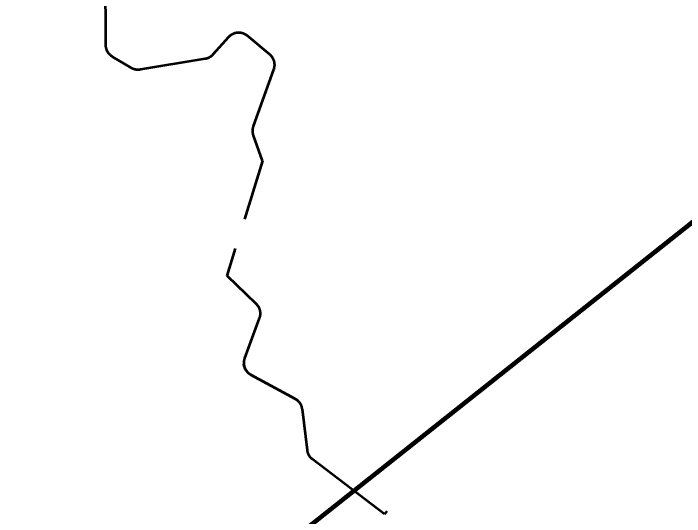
# Model space of a CAD drawing. Extents: x 553962 to 842807, y 8883888 to 9032388.
# Drawn here: x 743397 to 748313, y 8927461 to 8931151 of the extents above; entities that cross this region are included whole.
import ezdxf

# ---------------------------------------------------------------- set-up
doc = ezdxf.new("R2010")
doc.units = 0
doc.header["$LTSCALE"] = 150
doc.linetypes.add('MEDIUM_DASHED', pattern=[4.5, 3, -1.5])
doc.layers.add('60', color=7, linetype='Continuous', lineweight=53)
doc.layers.add('9', color=7, linetype='Continuous', lineweight=90)

msp = doc.modelspace()

# ---------------------------------------------------------------- linework, layer by layer
at = {"layer": '60', "linetype": 'MEDIUM_DASHED'}
msp.add_line((745222.1, 8930070.5), (744960.8, 8929226.9), dxfattribs=at)
at = {"layer": '60'}
msp.add_line((746132, 8927500.3), (746115.6, 8927478.8), dxfattribs=at)
for points in [[(744834, 8930828.6), (744831.6, 8930827.2), (744829.1, 8930825.9), (744826.5, 8930824.6), (744824, 8930823.4), (744821.3, 8930822.3), (744818.7, 8930821.3), (744816.1, 8930820.3), (744813.4, 8930819.5), (744810.7, 8930818.7), (744807.9, 8930817.9), (744805.2, 8930817.3), (744802.4, 8930816.7), (744799.9, 8930816.2), (744326.7, 8930738), (744323.9, 8930737.6), (744321.1, 8930737.2), (744318.2, 8930737), (744315.4, 8930736.8), (744312.6, 8930736.7), (744309.8, 8930736.7), (744306.9, 8930736.7), (744304.1, 8930736.8), (744301.3, 8930737.1), (744298.5, 8930737.3), (744295.7, 8930737.7), (744292.9, 8930738.2), (744290.1, 8930738.7), (744287.3, 8930739.3), (744284.6, 8930740), (744281.9, 8930740.8), (744279.2, 8930741.6), (744276.5, 8930742.6), (744273.8, 8930743.5), (744271.2, 8930744.6), (744268.6, 8930745.8), (744266.1, 8930747), (744263.6, 8930748.3), (744261.1, 8930749.6), (744258.7, 8930751), (744122.6, 8930833.1), (744120.2, 8930834.6), (744117.8, 8930836.2), (744115.5, 8930837.8), (744113.3, 8930839.5), (744111, 8930841.2), (744108.9, 8930843.1), (744106.8, 8930844.9), (744104.7, 8930846.9), (744102.7, 8930848.9), (744100.8, 8930850.9), (744098.9, 8930853), (744097, 8930855.2), (744095.3, 8930857.4), (744093.6, 8930859.6), (744091.9, 8930861.9), (744090.3, 8930864.3), (744088.8, 8930866.7), (744087.4, 8930869.1), (744086, 8930871.6), (744084.8, 8930874.1), (744083.5, 8930876.7), (744082.4, 8930879.2), (744081.3, 8930881.9), (744080.3, 8930884.5), (744079.3, 8930887.2), (744078.5, 8930889.9), (744077.7, 8930892.6), (744077, 8930895.3), (744076.4, 8930898.1), (744075.8, 8930900.9), (744075.4, 8930903.7), (744075, 8930906.5), (744074.7, 8930909.3), (744074.5, 8930912.1), (744074.3, 8930914.9), (744074.2, 8930917.7), (744074.2, 8930918.1), (744071.1, 8931451.3)], [(745310.7, 8930772.3), (745310.7, 8930775.1), (745310.6, 8930778), (745310.4, 8930780.8), (745310.1, 8930783.6), (745309.8, 8930786.4), (745309.4, 8930789.2), (745308.8, 8930792), (745308.3, 8930794.8), (745307.6, 8930797.5), (745306.9, 8930800.2), (745306.1, 8930802.9), (745305.2, 8930805.6), (745304.2, 8930808.3), (745303.2, 8930810.9), (745302, 8930813.5), (745300.8, 8930816.1), (745299.6, 8930818.6), (745298.2, 8930821.1), (745296.8, 8930823.6), (745295.4, 8930826), (745293.8, 8930828.4), (745292.2, 8930830.7), (745290.6, 8930833), (745288.8, 8930835.2), (745287, 8930837.4), (745285.2, 8930839.5), (745283.2, 8930841.6), (745281.3, 8930843.6), (745279.2, 8930845.6), (745277.2, 8930847.5), (745275, 8930849.3), (745274.6, 8930849.7), (745110.5, 8930985.8), (745108.3, 8930987.6), (745106, 8930989.3), (745103.7, 8930990.9), (745101.4, 8930992.5), (745099, 8930994.1), (745096.6, 8930995.5), (745094.1, 8930996.9), (745091.6, 8930998.2), (745089.1, 8930999.4), (745086.5, 8931000.6), (745083.9, 8931001.7), (745081.2, 8931002.7), (745078.6, 8931003.6), (745075.9, 8931004.5), (745073.2, 8931005.3), (745070.4, 8931006), (745067.7, 8931006.6), (745064.9, 8931007.2), (745062.1, 8931007.7), (745059.3, 8931008.1), (745056.5, 8931008.4), (745053.7, 8931008.6), (745050.8, 8931008.8), (745048, 8931008.8), (745045.2, 8931008.8), (745042.3, 8931008.8), (745039.5, 8931008.6), (745036.7, 8931008.3), (745033.9, 8931008), (745031.1, 8931007.6), (745028.3, 8931007.2), (745025.5, 8931006.6), (745022.8, 8931006), (745020.1, 8931005.2), (745017.3, 8931004.5), (745014.6, 8931003.6), (745012, 8931002.7), (745009.3, 8931001.6), (745006.7, 8931000.5), (745004.2, 8930999.4), (745001.6, 8930998.1), (744999.1, 8930996.8), (744996.6, 8930995.4), (744994.2, 8930994), (744991.8, 8930992.5), (744989.5, 8930990.9), (744987.2, 8930989.2), (744984.9, 8930987.5), (744982.7, 8930985.8), (744980.6, 8930983.9), (744978.5, 8930982), (744976.4, 8930980.1), (744974.5, 8930978), (744972.5, 8930976), (744972.2, 8930975.6), (744858, 8930848.2), (744856.1, 8930846.1), (744854.1, 8930844.1), (744852.1, 8930842.1), (744850, 8930840.2), (744847.9, 8930838.3), (744845.7, 8930836.6), (744843.4, 8930834.8), (744841.2, 8930833.2), (744838.8, 8930831.6), (744836.4, 8930830.1), (744834, 8930828.6)], [(745222.1, 8930070.5), (745155.9, 8930255.8), (745155, 8930258.5), (745154.2, 8930261.2), (745153.4, 8930263.9), (745152.7, 8930266.7), (745152.1, 8930269.4), (745151.6, 8930272.2), (745151.2, 8930275), (745150.8, 8930277.8), (745150.5, 8930280.6), (745150.3, 8930283.4), (745150.2, 8930286.3), (745150.1, 8930289.1), (745150.2, 8930291.9), (745150.3, 8930294.8), (745150.5, 8930297.6), (745150.7, 8930300.4), (745151.1, 8930303.2), (745151.5, 8930306), (745152, 8930308.8), (745152.6, 8930311.6), (745153.3, 8930314.3), (745154, 8930317), (745154.8, 8930319.7), (745155.7, 8930322.4), (745156, 8930323.2), (745304.9, 8930739.1), (745305.8, 8930741.7), (745306.6, 8930744.4), (745307.4, 8930747.2), (745308.1, 8930749.9), (745308.7, 8930752.7), (745309.2, 8930755.4), (745309.7, 8930758.2), (745310, 8930761), (745310.3, 8930763.8), (745310.5, 8930766.7), (745310.7, 8930769.5), (745310.7, 8930772.3)], [(744960, 8929227.7), (745173.5, 8929022.4), (745175.5, 8929020.4)], [(745175.5, 8929020.4), (745177.5, 8929018.4), (745179.4, 8929016.3), (745181.2, 8929014.1), (745183, 8929011.9), (745184.7, 8929009.7), (745186.3, 8929007.4), (745187.9, 8929005), (745189.4, 8929002.6), (745190.9, 8929000.2), (745192.2, 8928997.7), (745193.6, 8928995.2), (745194.8, 8928992.7), (745195.9, 8928990.1), (745197, 8928987.5), (745198.1, 8928984.8), (745199, 8928982.2), (745199.8, 8928979.5), (745200.6, 8928976.8), (745201.3, 8928974), (745202, 8928971.3), (745202.5, 8928968.5), (745203, 8928965.7), (745203.4, 8928962.9), (745203.7, 8928960.1), (745204, 8928957.3), (745204.1, 8928954.5), (745204.2, 8928951.6), (745204.2, 8928948.8), (745204.1, 8928946), (745203.9, 8928943.2), (745203.7, 8928940.3), (745203.4, 8928937.5), (745203, 8928934.7), (745202.5, 8928931.9), (745201.9, 8928929.2), (745201.3, 8928926.4), (745200.6, 8928923.7), (745199.8, 8928921), (745198.9, 8928918.3), (745198.1, 8928915.8), (745090.5, 8928623.4), (745089.6, 8928620.7), (745088.7, 8928618), (745087.9, 8928615.3), (745087.2, 8928612.5), (745086.6, 8928609.8), (745086, 8928607), (745085.6, 8928604.2), (745085.2, 8928601.4), (745084.9, 8928598.6), (745084.6, 8928595.8), (745084.5, 8928593), (745084.4, 8928590.1), (745084.4, 8928587.3), (745084.5, 8928584.5), (745084.6, 8928581.7), (745084.9, 8928578.8), (745085.2, 8928576), (745085.6, 8928573.2), (745086.1, 8928570.4), (745086.7, 8928567.7), (745087.3, 8928564.9), (745088, 8928562.2), (745088.8, 8928559.5), (745089.7, 8928556.8), (745090.6, 8928554.1), (745091.6, 8928551.5), (745092.7, 8928548.9), (745093.9, 8928546.3), (745095.1, 8928543.8), (745096.4, 8928541.2), (745097.8, 8928538.8), (745099.3, 8928536.3), (745100.8, 8928534), (745102.4, 8928531.6), (745104, 8928529.3), (745105.7, 8928527.1), (745107.5, 8928524.9), (745109.4, 8928522.7), (745111.3, 8928520.6), (745113.2, 8928518.6), (745115.2, 8928516.6), (745117.3, 8928514.7), (745119.4, 8928512.8), (745121.6, 8928511), (745123.8, 8928509.3), (745126.1, 8928507.6), (745128.4, 8928506), (745130.8, 8928504.4), (745133.2, 8928502.9), (745135.7, 8928501.5), (745136.5, 8928501.1), (745462, 8928323.4), (745464.5, 8928322), (745466.9, 8928320.6), (745469.3, 8928319), (745471.6, 8928317.4), (745473.9, 8928315.8), (745476.1, 8928314), (745478.3, 8928312.3)], [(746115.6, 8927478.8), (745589.2, 8927879.5), (745587, 8927881.3), (745584.8, 8927883.1), (745582.7, 8927884.9), (745580.6, 8927886.9), (745578.6, 8927888.8), (745576.7, 8927890.9), (745574.8, 8927893), (745572.9, 8927895.1), (745571.2, 8927897.3), (745569.4, 8927899.6), (745567.8, 8927901.9), (745566.2, 8927904.2), (745564.7, 8927906.6), (745563.2, 8927909), (745561.8, 8927911.5), (745560.5, 8927914), (745559.3, 8927916.6), (745558.1, 8927919.1), (745557, 8927921.7), (745556, 8927924.4), (745555.1, 8927927), (745554.2, 8927929.7), (745553.4, 8927932.4), (745552.7, 8927935.2), (745552.1, 8927937.9), (745551.5, 8927940.7), (745551, 8927943.5), (745550.6, 8927946.3), (745550.6, 8927946.8), (745513.3, 8928247.9), (745513, 8928250.7), (745512.5, 8928253.5), (745512, 8928256.3), (745511.3, 8928259), (745510.6, 8928261.8), (745509.8, 8928264.5), (745509, 8928267.2), (745508.1, 8928269.8), (745507.1, 8928272.5), (745506, 8928275.1), (745504.8, 8928277.7), (745503.6, 8928280.2), (745502.3, 8928282.7), (745500.9, 8928285.2), (745499.5, 8928287.7), (745498, 8928290.1), (745496.4, 8928292.4), (745494.8, 8928294.7), (745493.1, 8928297), (745491.3, 8928299.2), (745489.5, 8928301.3), (745487.6, 8928303.4), (745485.6, 8928305.5), (745483.6, 8928307.5), (745481.6, 8928309.4), (745479.5, 8928311.3), (745477.3, 8928313.1), (745475.1, 8928314.9), (745472.8, 8928316.6), (745470.5, 8928318.2), (745468.1, 8928319.8), (745465.7, 8928321.2), (745463.3, 8928322.7), (745462, 8928323.4), (745136.5, 8928501.1), (745134, 8928502.5), (745131.6, 8928503.9), (745129.2, 8928505.4), (745126.9, 8928507), (745124.6, 8928508.7), (745122.3, 8928510.4), (745120.1, 8928512.2), (745118, 8928514.1), (745115.9, 8928516), (745113.9, 8928517.9), (745111.9, 8928519.9), (745110, 8928522), (745108.1, 8928524.2), (745106.3, 8928526.3), (745104.6, 8928528.6), (745102.9, 8928530.9), (745101.3, 8928533.2), (745099.8, 8928535.6), (745098.3, 8928538), (745096.9, 8928540.4), (745095.6, 8928542.9), (745094.3, 8928545.4), (745093.1, 8928548), (745092, 8928550.6), (745090.9, 8928553.2), (745090, 8928555.9), (745089.1, 8928558.6), (745088.2, 8928561.3), (745087.5, 8928564), (745086.8, 8928566.8), (745086.3, 8928569.5), (745085.8, 8928572.3), (745085.3, 8928575.1), (745085, 8928577.9)]]:
    msp.add_lwpolyline(points, dxfattribs=at)
at = {"layer": '9'}
msp.add_line((742465.8, 8924928.2), (760739.9, 8939450.1), dxfattribs=at)
msp.add_lwpolyline([(760739.9, 8939450.1), (742465.8, 8924928.2), (740378.1, 8923196.1), (741055, 8921600.7)], dxfattribs=at)

doc.saveas('drawing.dxf')
